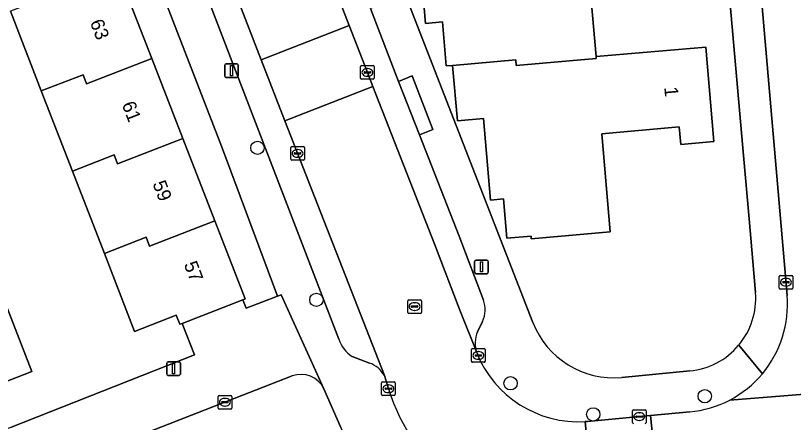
# Model space of a CAD drawing. Extents: x 162989 to 165008, y 383432 to 384338.
# Drawn here: x 164058.4 to 164115.4, y 383839.9 to 383869.7 of the extents above; entities that cross this region are included whole.
import ezdxf

# ---------------------------------------------------------------- set-up
doc = ezdxf.new("R2010")
doc.units = 0
for name, color, linetype in [('IMGEO_Boom', 7, 'Continuous'), ('IMGEO_Erf', 7, 'Continuous'), ('IMGEO_Kolk', 7, 'Continuous'), ('IMGEO_Lichtmast', 7, 'Continuous'), ('IMGEO_Muur', 7, 'Continuous'), ('IMGEO_Pand', 7, 'Continuous'), ('IMGEO_Pand_nummerreeks', 7, 'Continuous'), ('IMGEO_Parkeervlak_open', 7, 'Continuous'), ('IMGEO_Rijbaan_lokaal_open', 7, 'Continuous'), ('IMGEO_Rioolput', 7, 'Continuous'), ('IMGEO_Voetpad_open', 7, 'Continuous')]:
    doc.layers.add(name, color=color, linetype=linetype)

msp = doc.modelspace()

# ---------------------------------------------------------------- linework, layer by layer
at = {"layer": 'IMGEO_Boom'}
for centre in [(164076.118, 383860.026), (164080.438, 383848.892), (164094.666, 383842.779), (164108.904, 383841.831), (164100.73, 383840.506)]:
    msp.add_circle(centre, 0.489, dxfattribs=at)
at = {"layer": 'IMGEO_Erf'}
msp.add_lwpolyline([(164061.445, 383891.253), (164059.159, 383890.319), (164061.511, 383884.26), (164063.75, 383878.491), (164066.112, 383872.407), (164068.377, 383866.572), (164070.655, 383860.703), (164072.998, 383854.668), (164075.215, 383848.956), (164075.054, 383848.894), (164075.304, 383848.279), (164077.601, 383849.152), (164073.49, 383860.143)], close=True, dxfattribs=at)
for points in [[(164112.62, 383849.419), (164112.144, 383854.829), (164111.737, 383859.461), (164109.396, 383886.064)], [(164100.313, 383873.889), (164100.935, 383866.711), (164108.968, 383867.406), (164109.568, 383860.478), (164107.147, 383860.269), (164107.035, 383861.552), (164101.352, 383861.06), (164101.974, 383853.865), (164096.188, 383853.364), (164096.171, 383853.564), (164094.408, 383853.412), (164094.16, 383856.281), (164093.204, 383856.199), (164092.692, 383862.167), (164090.769, 383862.002), (164090.421, 383866.067), (164089.962, 383866.028), (164089.686, 383869.247), (164088.445, 383869.139), (164088.22, 383871.729)], [(164086.825, 383871.608), (164096.302, 383847.237)], [(164058.026, 383839.551), (164071.502, 383844.855), (164070.595, 383847.163), (164070.431, 383847.099), (164070.174, 383847.762), (164067.12, 383846.577), (164064.903, 383852.288), (164062.56, 383858.323), (164060.282, 383864.192), (164058.017, 383870.027)], [(164057.6, 383848.756), (164059.585, 383843.638), (164056.865, 383842.583)], [(164102.815, 383843.217), (164107.799, 383843.685)], [(164078.669, 383843.317), (164013.314, 383817.827)], [(164082.241, 383839.542), (164080.985, 383842.386)]]:
    msp.add_lwpolyline(points, dxfattribs=at)
for centre, radius, start, end in [((164107.297, 383848.999), 5.34, 319.9611, 4.5118), ((164102.221, 383849.541), 6.352, 201.2705, 275.3615), ((164107.301, 383848.996), 5.334, 275.3532, 319.9543), ((164079.319, 383841.589), 1.846, 25.5725, 110.6286)]:
    msp.add_arc(centre, radius, start, end, dxfattribs=at)
at = {"layer": 'IMGEO_Kolk'}
for p, q in [((164083.681, 383865.121), (164083.681, 383865.973)), ((164083.756, 383866.047), (164084.608, 383866.047)), ((164084.169, 383865.827), (164084.194, 383865.827)), ((164084.682, 383865.973), (164084.682, 383865.121)), ((164083.94, 383865.541), (164083.94, 383865.553)), ((164084.378, 383865.504), (164083.98, 383865.504)), ((164083.983, 383865.59), (164084.381, 383865.59)), ((164084.192, 383865.267), (164084.167, 383865.267)), ((164084.424, 383865.553), (164084.424, 383865.541)), ((164084.608, 383865.047), (164083.756, 383865.047)), ((164078.634, 383860.116), (164079.486, 383860.116)), ((164078.559, 383859.19), (164078.559, 383860.042)), ((164078.818, 383859.61), (164078.818, 383859.622)), ((164079.256, 383859.573), (164078.858, 383859.573)), ((164078.861, 383859.659), (164079.259, 383859.659)), ((164079.047, 383859.896), (164079.072, 383859.896)), ((164079.302, 383859.622), (164079.302, 383859.61)), ((164079.56, 383860.042), (164079.56, 383859.19)), ((164079.486, 383859.116), (164078.634, 383859.116)), ((164079.07, 383859.336), (164079.045, 383859.336)), ((164114.35, 383849.756), (164114.35, 383850.608)), ((164114.425, 383850.682), (164115.277, 383850.682)), ((164114.838, 383850.462), (164114.863, 383850.462)), ((164115.351, 383850.608), (164115.351, 383849.756)), ((164114.609, 383850.176), (164114.609, 383850.188)), ((164115.047, 383850.139), (164114.649, 383850.139)), ((164114.652, 383850.225), (164115.05, 383850.225)), ((164114.861, 383849.902), (164114.836, 383849.902)), ((164115.093, 383850.188), (164115.093, 383850.176)), ((164115.277, 383849.682), (164114.425, 383849.682)), ((164091.884, 383845.318), (164092.736, 383845.318)), ((164091.809, 383844.392), (164091.809, 383845.244)), ((164092.068, 383844.812), (164092.068, 383844.824)), ((164092.506, 383844.775), (164092.108, 383844.775)), ((164092.111, 383844.861), (164092.509, 383844.861)), ((164092.297, 383845.098), (164092.322, 383845.098)), ((164092.552, 383844.824), (164092.552, 383844.812)), ((164092.81, 383845.244), (164092.81, 383844.392)), ((164092.736, 383844.318), (164091.884, 383844.318)), ((164092.32, 383844.538), (164092.295, 383844.538)), ((164085.214, 383841.956), (164085.214, 383842.808)), ((164085.289, 383842.882), (164086.141, 383842.882)), ((164085.702, 383842.662), (164085.727, 383842.662)), ((164086.215, 383842.808), (164086.215, 383841.956)), ((164073.308, 383841.896), (164074.16, 383841.896)), ((164086.141, 383841.882), (164085.289, 383841.882)), ((164085.473, 383842.376), (164085.473, 383842.388)), ((164085.911, 383842.339), (164085.513, 383842.339)), ((164085.516, 383842.425), (164085.914, 383842.425)), ((164085.725, 383842.102), (164085.7, 383842.102)), ((164085.957, 383842.388), (164085.957, 383842.376)), ((164073.233, 383840.97), (164073.233, 383841.822)), ((164073.492, 383841.39), (164073.492, 383841.402)), ((164073.93, 383841.353), (164073.532, 383841.353)), ((164073.535, 383841.439), (164073.933, 383841.439)), ((164073.721, 383841.676), (164073.746, 383841.676)), ((164073.976, 383841.402), (164073.976, 383841.39)), ((164074.234, 383841.822), (164074.234, 383840.97)), ((164074.16, 383840.896), (164073.308, 383840.896)), ((164073.744, 383841.116), (164073.719, 383841.116)), ((164103.598, 383839.914), (164103.598, 383840.766)), ((164103.673, 383840.84), (164104.525, 383840.84)), ((164104.599, 383840.766), (164104.599, 383839.914)), ((164103.857, 383840.334), (164103.857, 383840.346)), ((164104.295, 383840.297), (164103.897, 383840.297)), ((164103.9, 383840.383), (164104.298, 383840.383)), ((164104.086, 383840.62), (164104.111, 383840.62)), ((164104.341, 383840.346), (164104.341, 383840.334)), ((164104.109, 383840.06), (164104.084, 383840.06))]:
    msp.add_line(p, q, dxfattribs=at)
for points in [[(164083.681, 383865.121), (164083.681, 383865.973)], [(164083.756, 383866.047), (164084.608, 383866.047)], [(164084.682, 383865.973), (164084.682, 383865.121)], [(164084.608, 383865.047), (164083.756, 383865.047)], [(164078.634, 383860.116), (164079.486, 383860.116)], [(164078.559, 383859.19), (164078.559, 383860.042)], [(164079.56, 383860.042), (164079.56, 383859.19)], [(164079.486, 383859.116), (164078.634, 383859.116)], [(164114.35, 383849.756), (164114.35, 383850.608)], [(164114.425, 383850.682), (164115.277, 383850.682)], [(164115.351, 383850.608), (164115.351, 383849.756)], [(164115.277, 383849.682), (164114.425, 383849.682)], [(164091.884, 383845.318), (164092.736, 383845.318)], [(164091.809, 383844.392), (164091.809, 383845.244)], [(164092.81, 383845.244), (164092.81, 383844.392)], [(164092.736, 383844.318), (164091.884, 383844.318)], [(164085.214, 383841.956), (164085.214, 383842.808)], [(164085.289, 383842.882), (164086.141, 383842.882)], [(164086.215, 383842.808), (164086.215, 383841.956)], [(164073.308, 383841.896), (164074.16, 383841.896)], [(164086.141, 383841.882), (164085.289, 383841.882)], [(164073.233, 383840.97), (164073.233, 383841.822)], [(164074.234, 383841.822), (164074.234, 383840.97)], [(164074.16, 383840.896), (164073.308, 383840.896)], [(164103.598, 383839.914), (164103.598, 383840.766)], [(164103.673, 383840.84), (164104.525, 383840.84)], [(164104.599, 383840.766), (164104.599, 383839.914)]]:
    msp.add_lwpolyline(points, dxfattribs=at)
for centre, radius, start, end in [((164083.758, 383865.971), 0.0765, 91.552, 178.448), ((164083.758, 383865.971), 0.0765, 91.552, 178.448), ((164084.606, 383865.971), 0.0765, 1.552, 88.448), ((164084.606, 383865.971), 0.0765, 1.552, 88.448), ((164083.98, 383865.55), 0.0403, 85.8775, 175.7526), ((164083.977, 383865.54), 0.0366, 178.938, 274.7102), ((164084.381, 383865.547), 0.043, 264.8664, 352.4533), ((164084.385, 383865.552), 0.0386, 1.7309, 96.639), ((164083.758, 383865.123), 0.0765, 181.552, 268.448), ((164083.758, 383865.123), 0.0765, 181.552, 268.448), ((164084.606, 383865.123), 0.0765, 271.552, 358.448), ((164084.606, 383865.123), 0.0765, 271.552, 358.448), ((164078.636, 383860.04), 0.0765, 91.552, 178.448), ((164078.636, 383860.04), 0.0765, 91.552, 178.448), ((164079.484, 383860.04), 0.0765, 1.552, 88.448), ((164079.484, 383860.04), 0.0765, 1.552, 88.448), ((164078.858, 383859.619), 0.0403, 85.8775, 175.7526), ((164078.855, 383859.609), 0.0366, 178.938, 274.7102), ((164079.259, 383859.616), 0.043, 264.8664, 352.4533), ((164079.263, 383859.621), 0.0386, 1.7309, 96.639), ((164078.636, 383859.192), 0.0765, 181.552, 268.448), ((164078.636, 383859.192), 0.0765, 181.552, 268.448), ((164079.484, 383859.192), 0.0765, 271.552, 358.448), ((164079.484, 383859.192), 0.0765, 271.552, 358.448), ((164114.427, 383850.606), 0.0765, 91.552, 178.448), ((164114.427, 383850.606), 0.0765, 91.552, 178.448), ((164115.275, 383850.606), 0.0765, 1.552, 88.448), ((164115.275, 383850.606), 0.0765, 1.552, 88.448), ((164114.649, 383850.185), 0.0403, 85.8775, 175.7526), ((164114.646, 383850.175), 0.0366, 178.938, 274.7102), ((164115.05, 383850.182), 0.043, 264.8664, 352.4533), ((164115.054, 383850.187), 0.0386, 1.7309, 96.639), ((164114.427, 383849.758), 0.0765, 181.552, 268.448), ((164114.427, 383849.758), 0.0765, 181.552, 268.448), ((164115.275, 383849.758), 0.0765, 271.552, 358.448), ((164115.275, 383849.758), 0.0765, 271.552, 358.448), ((164091.886, 383845.242), 0.0765, 91.552, 178.448), ((164091.886, 383845.242), 0.0765, 91.552, 178.448), ((164092.734, 383845.242), 0.0765, 1.552, 88.448), ((164092.734, 383845.242), 0.0765, 1.552, 88.448), ((164092.108, 383844.821), 0.0403, 85.8775, 175.7526), ((164092.105, 383844.811), 0.0366, 178.938, 274.7102), ((164092.509, 383844.818), 0.043, 264.8664, 352.4533), ((164092.513, 383844.823), 0.0386, 1.7309, 96.639), ((164091.886, 383844.394), 0.0765, 181.552, 268.448), ((164091.886, 383844.394), 0.0765, 181.552, 268.448), ((164092.734, 383844.394), 0.0765, 271.552, 358.448), ((164092.734, 383844.394), 0.0765, 271.552, 358.448), ((164085.291, 383842.806), 0.0765, 91.552, 178.448), ((164085.291, 383842.806), 0.0765, 91.552, 178.448), ((164086.139, 383842.806), 0.0765, 1.552, 88.448), ((164086.139, 383842.806), 0.0765, 1.552, 88.448), ((164073.31, 383841.82), 0.0765, 91.552, 178.448), ((164073.31, 383841.82), 0.0765, 91.552, 178.448), ((164074.158, 383841.82), 0.0765, 1.552, 88.448), ((164074.158, 383841.82), 0.0765, 1.552, 88.448), ((164085.291, 383841.958), 0.0765, 181.552, 268.448), ((164085.291, 383841.958), 0.0765, 181.552, 268.448), ((164085.513, 383842.385), 0.0403, 85.8775, 175.7526), ((164085.51, 383842.375), 0.0366, 178.938, 274.7102), ((164085.914, 383842.382), 0.043, 264.8664, 352.4533), ((164085.918, 383842.387), 0.0386, 1.7309, 96.639), ((164086.139, 383841.958), 0.0765, 271.552, 358.448), ((164086.139, 383841.958), 0.0765, 271.552, 358.448), ((164073.532, 383841.399), 0.0403, 85.8775, 175.7526), ((164073.529, 383841.389), 0.0366, 178.938, 274.7102), ((164073.933, 383841.396), 0.043, 264.8664, 352.4533), ((164073.937, 383841.401), 0.0386, 1.7309, 96.639), ((164073.31, 383840.972), 0.0765, 181.552, 268.448), ((164073.31, 383840.972), 0.0765, 181.552, 268.448), ((164074.158, 383840.972), 0.0765, 271.552, 358.448), ((164074.158, 383840.972), 0.0765, 271.552, 358.448), ((164103.675, 383840.764), 0.0765, 91.552, 178.448), ((164103.675, 383840.764), 0.0765, 91.552, 178.448), ((164104.523, 383840.764), 0.0765, 1.552, 88.448), ((164104.523, 383840.764), 0.0765, 1.552, 88.448), ((164103.897, 383840.343), 0.0403, 85.8775, 175.7526), ((164103.894, 383840.333), 0.0366, 178.938, 274.7102), ((164104.298, 383840.34), 0.043, 264.8664, 352.4533), ((164104.302, 383840.345), 0.0386, 1.7309, 96.639), ((164103.675, 383839.916), 0.0765, 181.552, 268.448), ((164103.675, 383839.916), 0.0765, 181.552, 268.448), ((164104.523, 383839.916), 0.0765, 271.552, 358.448), ((164104.523, 383839.916), 0.0765, 271.552, 358.448)]:
    msp.add_arc(centre, radius, start, end, dxfattribs=at)
for centre, major_axis, ratio, start_param, end_param in [((164084.168, 383865.547), (-0.387, 0.002), 0.722429, 4.712389, 7.853982), ((164084.193, 383865.547), (-0.39, 0.002), 0.717154, 1.570796, 4.712389), ((164079.046, 383859.616), (-0.387, 0.002), 0.722429, 4.712389, 7.853982), ((164079.071, 383859.616), (-0.39, 0.002), 0.717154, 1.570796, 4.712389), ((164114.837, 383850.182), (-0.387, 0.002), 0.722429, 4.712389, 7.853982), ((164114.862, 383850.182), (-0.39, 0.002), 0.717154, 1.570796, 4.712389), ((164092.296, 383844.818), (-0.387, 0.002), 0.722429, 4.712389, 7.853982), ((164092.321, 383844.818), (-0.39, 0.002), 0.717154, 1.570796, 4.712389), ((164085.701, 383842.382), (-0.387, 0.002), 0.722429, 4.712389, 7.853982), ((164085.726, 383842.382), (-0.39, 0.002), 0.717154, 1.570796, 4.712389), ((164073.72, 383841.396), (-0.387, 0.002), 0.722429, 4.712389, 7.853982), ((164073.745, 383841.396), (-0.39, 0.002), 0.717154, 1.570796, 4.712389), ((164104.085, 383840.34), (-0.387, 0.002), 0.722429, 4.712389, 7.853982), ((164104.11, 383840.34), (-0.39, 0.002), 0.717154, 1.570796, 4.712389)]:
    msp.add_ellipse(centre, major_axis=major_axis, ratio=ratio, start_param=start_param, end_param=end_param, dxfattribs=at)
at = {"layer": 'IMGEO_Lichtmast'}
for p, q in [((164073.72, 383865.276), (164073.72, 383866.076)), ((164073.72, 383866.076), (164073.72, 383865.276)), ((164073.82, 383866.176), (164074.61, 383866.176)), ((164074.61, 383866.176), (164073.82, 383866.176)), ((164074.71, 383866.076), (164074.71, 383865.276)), ((164074.71, 383865.276), (164074.71, 383866.076)), ((164074.61, 383865.176), (164073.82, 383865.176)), ((164073.82, 383865.176), (164074.61, 383865.176)), ((164092.037, 383850.909), (164092.037, 383851.709)), ((164092.037, 383851.709), (164092.037, 383850.909)), ((164092.137, 383851.809), (164092.927, 383851.809)), ((164092.927, 383851.809), (164092.137, 383851.809)), ((164093.027, 383851.709), (164093.027, 383850.909)), ((164093.027, 383850.909), (164093.027, 383851.709)), ((164092.927, 383850.809), (164092.137, 383850.809)), ((164092.137, 383850.809), (164092.927, 383850.809)), ((164069.483, 383843.459), (164069.483, 383844.259)), ((164069.483, 383844.259), (164069.483, 383843.459)), ((164069.583, 383844.359), (164070.373, 383844.359)), ((164070.373, 383844.359), (164069.583, 383844.359)), ((164070.473, 383844.259), (164070.473, 383843.459)), ((164070.473, 383843.459), (164070.473, 383844.259)), ((164070.373, 383843.359), (164069.583, 383843.359)), ((164069.583, 383843.359), (164070.373, 383843.359))]:
    msp.add_line(p, q, dxfattribs=at)
for points in [[(164074.14, 383866.051), (164074.29, 383866.051), (164074.29, 383865.301), (164074.14, 383865.301), (164074.14, 383866.051)], [(164092.457, 383851.684), (164092.607, 383851.684), (164092.607, 383850.934), (164092.457, 383850.934), (164092.457, 383851.684)], [(164069.903, 383844.234), (164070.053, 383844.234), (164070.053, 383843.484), (164069.903, 383843.484), (164069.903, 383844.234)]]:
    msp.add_lwpolyline(points, dxfattribs=at)
for centre, start, end in [((164073.82, 383866.076), 90, 180), ((164073.82, 383866.076), 90, 180), ((164074.61, 383866.076), 0, 90), ((164074.61, 383866.076), 360, 90), ((164073.82, 383865.276), 180, 270), ((164073.82, 383865.276), 180, 270), ((164074.61, 383865.276), 270, 0), ((164074.61, 383865.276), 270, 0), ((164092.137, 383851.709), 90, 180), ((164092.137, 383851.709), 90, 180), ((164092.927, 383851.709), 0, 90), ((164092.927, 383851.709), 360, 90), ((164092.137, 383850.909), 180, 270), ((164092.137, 383850.909), 180, 270), ((164092.927, 383850.909), 270, 0), ((164092.927, 383850.909), 270, 0), ((164069.583, 383844.259), 90, 180), ((164069.583, 383844.259), 90, 180), ((164070.373, 383844.259), 0, 90), ((164070.373, 383844.259), 360, 90), ((164069.583, 383843.459), 180, 270), ((164069.583, 383843.459), 180, 270), ((164070.373, 383843.459), 270, 0), ((164070.373, 383843.459), 270, 0)]:
    msp.add_arc(centre, 0.1, start, end, dxfattribs=at)
at = {"layer": 'IMGEO_Muur'}
msp.add_lwpolyline([(164111.737, 383859.461), (164112.144, 383854.829)], dxfattribs=at)
at = {"layer": 'IMGEO_Pand'}
for points in [[(164100.935, 383866.711), (164100.313, 383873.889), (164105.963, 383874.378), (164106.09, 383872.917), (164108.486, 383873.124), (164107.869, 383880.251), (164101.925, 383879.736), (164101.938, 383879.586), (164096.275, 383879.095), (164093.974, 383878.896), (164094.549, 383872.274), (164088.22, 383871.729), (164088.445, 383869.139), (164089.686, 383869.247), (164089.962, 383866.028), (164090.421, 383866.067), (164095.053, 383866.468), (164095.089, 383866.053), (164100.948, 383866.56)], [(164068.377, 383866.572), (164066.112, 383872.407), (164061.328, 383870.552), (164061.073, 383871.212), (164058.017, 383870.027), (164060.282, 383864.192), (164063.337, 383865.377), (164063.592, 383864.717)], [(164100.935, 383866.711), (164100.948, 383866.56), (164095.089, 383866.053), (164095.053, 383866.468), (164090.421, 383866.067), (164090.769, 383862.002), (164092.692, 383862.167), (164093.204, 383856.199), (164094.16, 383856.281), (164094.408, 383853.412), (164096.171, 383853.564), (164096.188, 383853.364), (164101.974, 383853.865), (164101.352, 383861.06), (164107.035, 383861.552), (164107.147, 383860.269), (164109.568, 383860.478), (164108.968, 383867.406)], [(164068.377, 383866.572), (164063.592, 383864.717), (164063.337, 383865.377), (164060.282, 383864.192), (164062.56, 383858.323), (164065.615, 383859.508), (164065.87, 383858.848), (164070.655, 383860.703)], [(164072.998, 383854.668), (164070.655, 383860.703), (164065.87, 383858.848), (164065.615, 383859.508), (164062.56, 383858.323), (164064.903, 383852.288), (164067.957, 383853.473), (164068.212, 383852.813)], [(164072.998, 383854.668), (164068.212, 383852.813), (164067.957, 383853.473), (164064.903, 383852.288), (164067.12, 383846.577), (164070.174, 383847.762), (164070.431, 383847.099), (164070.595, 383847.163), (164075.054, 383848.894), (164075.215, 383848.956)], [(164054.902, 383847.71), (164056.865, 383842.583), (164059.585, 383843.638), (164057.6, 383848.756)]]:
    msp.add_lwpolyline(points, close=True, dxfattribs=at)
at = {"layer": 'IMGEO_Parkeervlak_open'}
for points in [[(164063.223, 383919.745), (164069.372, 383903.765), (164076.778, 383884.622), (164082.85, 383868.975)], [(164085.42, 383843.356), (164078.129, 383861.994), (164076.398, 383866.47), (164065.186, 383895.454)], [(164064.538, 383891.614), (164082.085, 383846.003)], [(164086.463, 383864.889), (164084.413, 383870.236)], [(164082.85, 383868.975), (164084.181, 383865.546), (164084.585, 383864.511)], [(164087.999, 383860.98), (164086.463, 383864.889)], [(164084.585, 383864.511), (164089.109, 383852.91), (164090.94, 383848.145), (164092.19, 383845.026)], [(164092.683, 383848.872), (164090.893, 383853.561), (164087.999, 383860.98)], [(164092.246, 383846.557), (164092.616, 383847.305)], [(164083.065, 383844.754), (164084.334, 383844.266)]]:
    msp.add_lwpolyline(points, dxfattribs=at)
for centre, radius, start, end in [((164090.753, 383848.17), 2.054, 335.1015, 20.0019), ((164094.152, 383845.721), 2.081, 156.3083, 199.5022), ((164084.27, 383846.708), 2.296, 197.8886, 238.3488), ((164083.581, 383842.264), 2.139, 30.7, 69.3782)]:
    msp.add_arc(centre, radius, start, end, dxfattribs=at)
at = {"layer": 'IMGEO_Rijbaan_lokaal_open'}
for points in [[(164063.129, 383919.991), (164062.998, 383920.317), (164056.477, 383917.792), (164056.845, 383916.851), (164065.186, 383895.454), (164076.398, 383866.47), (164082.85, 383868.975), (164076.778, 383884.622), (164069.372, 383903.765), (164063.223, 383919.745)], [(164116.584, 383912.426), (164109.534, 383911.526), (164114.934, 383849.22)], [(164090.94, 383848.145), (164089.109, 383852.91), (164084.585, 383864.511), (164078.129, 383861.994), (164085.42, 383843.356), (164085.716, 383842.382)], [(164092.19, 383845.026), (164090.94, 383848.145)], [(164127.779, 383842.916), (164110.738, 383841.556)], [(164110.738, 383841.556), (164127.779, 383842.916)], [(164107.798, 383840.684), (164104.917, 383840.416), (164105.622, 383833.417), (164144.669, 383836.867), (164144.747, 383836.874), (164167.848, 383838.9), (164168.088, 383838.921), (164200.814, 383841.74)], [(164100.806, 383832.913), (164100.137, 383839.975)]]:
    msp.add_lwpolyline(points, dxfattribs=at)
for points in [[(164082.85, 383868.975), (164076.398, 383866.47), (164078.129, 383861.994), (164084.585, 383864.511), (164084.181, 383865.546)], [(164104.917, 383840.416), (164100.308, 383839.987), (164100.137, 383839.975), (164100.806, 383832.913), (164103.052, 383833.19), (164103.903, 383833.265), (164105.622, 383833.417)]]:
    msp.add_lwpolyline(points, close=True, dxfattribs=at)
for centre, radius, start, end in [((164107.067, 383848.547), 7.896, 320.0974, 4.8877), ((164099.649, 383847.984), 8.024, 201.6329, 273.4882), ((164107.059, 383848.554), 7.906, 297.729, 320.0926), ((164099.3, 383846.632), 14.233, 197.3719, 232.9842), ((164107.065, 383848.547), 7.897, 275.3246, 297.716)]:
    msp.add_arc(centre, radius, start, end, dxfattribs=at)
at = {"layer": 'IMGEO_Rioolput'}
for p, q in [((164087.135, 383847.976), (164087.135, 383848.828)), ((164087.21, 383848.902), (164088.062, 383848.902)), ((164088.136, 383848.828), (164088.136, 383847.976)), ((164087.394, 383848.396), (164087.394, 383848.408)), ((164087.832, 383848.359), (164087.434, 383848.359)), ((164087.437, 383848.445), (164087.835, 383848.445)), ((164087.623, 383848.682), (164087.648, 383848.682)), ((164087.878, 383848.408), (164087.878, 383848.396)), ((164088.062, 383847.902), (164087.21, 383847.902)), ((164087.646, 383848.122), (164087.621, 383848.122))]:
    msp.add_line(p, q, dxfattribs=at)
for points in [[(164087.135, 383847.976), (164087.135, 383848.828)], [(164087.21, 383848.902), (164088.062, 383848.902)], [(164088.136, 383848.828), (164088.136, 383847.976)], [(164088.062, 383847.902), (164087.21, 383847.902)]]:
    msp.add_lwpolyline(points, dxfattribs=at)
for centre, radius, start, end in [((164087.212, 383848.826), 0.0765, 91.552, 178.448), ((164087.212, 383848.826), 0.0765, 91.552, 178.448), ((164088.06, 383848.826), 0.0765, 1.552, 88.448), ((164088.06, 383848.826), 0.0765, 1.552, 88.448), ((164087.434, 383848.405), 0.0403, 85.8775, 175.7526), ((164087.431, 383848.395), 0.0366, 178.938, 274.7102), ((164087.835, 383848.402), 0.043, 264.8664, 352.4533), ((164087.839, 383848.407), 0.0386, 1.7309, 96.639), ((164087.212, 383847.978), 0.0765, 181.552, 268.448), ((164087.212, 383847.978), 0.0765, 181.552, 268.448), ((164088.06, 383847.978), 0.0765, 271.552, 358.448), ((164088.06, 383847.978), 0.0765, 271.552, 358.448)]:
    msp.add_arc(centre, radius, start, end, dxfattribs=at)
for centre, major_axis, ratio, start_param, end_param in [((164087.622, 383848.402), (-0.387, 0.002), 0.722429, 4.712389, 7.853982), ((164087.647, 383848.402), (-0.39, 0.002), 0.717154, 1.570796, 4.712389)]:
    msp.add_ellipse(centre, major_axis=major_axis, ratio=ratio, start_param=start_param, end_param=end_param, dxfattribs=at)
at = {"layer": 'IMGEO_Voetpad_open'}
for points in [[(164096.302, 383847.237), (164086.825, 383871.608), (164081.924, 383884.265), (164077.431, 383895.396), (164073.671, 383905.271), (164068.286, 383919.487), (164063.652, 383926.765)], [(164066.163, 383917.327), (164068.074, 383912.41), (164068.528, 383912.575), (164069.89, 383909.072), (164069.442, 383908.881), (164071.143, 383904.452), (164078.565, 383885.251), (164081.34, 383878.155), (164082.39, 383878.515), (164085.436, 383870.633), (164084.413, 383870.236), (164086.463, 383864.889), (164087.447, 383865.287), (164088.972, 383861.361), (164087.999, 383860.98), (164090.893, 383853.561), (164092.683, 383848.872)], [(164109.534, 383911.526), (164107.226, 383911.466), (164107.679, 383905.889), (164108.293, 383898.797), (164108.786, 383893.115), (164109.396, 383886.064), (164111.737, 383859.461), (164112.144, 383854.829), (164112.62, 383849.419)], [(164114.934, 383849.22), (164109.534, 383911.526)], [(164057.713, 383900.477), (164061.445, 383891.253), (164073.49, 383860.143), (164077.601, 383849.152), (164077.857, 383849.249), (164080.985, 383842.386), (164082.241, 383839.542), (164084.092, 383834.782), (164083.127, 383834.407), (164084.4, 383831.132), (164096.82, 383826.766), (164095.81, 383832.544)], [(164082.085, 383846.003), (164064.538, 383891.614)], [(164080.985, 383842.386), (164077.857, 383849.249), (164077.601, 383849.152), (164075.304, 383848.279), (164075.054, 383848.894), (164070.595, 383847.163), (164071.502, 383844.855), (164058.026, 383839.551), (164056.539, 383838.966), (164028.634, 383827.983), (164011.927, 383821.53), (164013.314, 383817.827), (164078.669, 383843.317)], [(164092.616, 383847.305), (164092.246, 383846.557)], [(164111.385, 383845.564), (164113.124, 383843.482)], [(164113.124, 383843.482), (164111.385, 383845.564)], [(164084.334, 383844.266), (164083.065, 383844.754)], [(164107.799, 383843.685), (164102.815, 383843.217)], [(164085.716, 383842.382), (164085.42, 383843.356)], [(164100.137, 383839.975), (164100.308, 383839.987), (164104.917, 383840.416), (164107.798, 383840.684)]]:
    msp.add_lwpolyline(points, dxfattribs=at)
msp.add_lwpolyline([(164086.463, 383864.889), (164087.999, 383860.98), (164088.972, 383861.361), (164087.447, 383865.287)], close=True, dxfattribs=at)
for centre, radius, start, end in [((164107.297, 383848.999), 5.34, 319.9611, 4.5118), ((164090.753, 383848.17), 2.054, 335.1015, 20.0019), ((164107.067, 383848.547), 7.896, 320.0974, 4.8877), ((164102.221, 383849.541), 6.352, 201.2705, 275.3615), ((164094.152, 383845.721), 2.081, 156.3083, 199.5022), ((164084.27, 383846.708), 2.296, 197.8886, 238.3488), ((164107.301, 383848.996), 5.334, 275.3532, 319.9543), ((164099.649, 383847.984), 8.024, 201.6329, 273.4882), ((164083.581, 383842.264), 2.139, 30.7, 69.3782), ((164079.319, 383841.589), 1.846, 25.5725, 110.6286), ((164107.059, 383848.554), 7.906, 297.729, 320.0926), ((164099.3, 383846.632), 14.233, 197.3719, 232.9842), ((164107.065, 383848.547), 7.897, 275.3246, 297.716)]:
    msp.add_arc(centre, radius, start, end, dxfattribs=at)

# ---------------------------------------------------------------- texts
at = {"layer": 'IMGEO_Pand_nummerreeks'}
for s, rotation, p in [('63', 291.2149, (164063.83, 383869.22)), ('1', 274.9498, (164105.931, 383864.462)), ('61', 291.2149, (164066.164, 383863.206)), ('59', 291.2149, (164068.417, 383857.402)), ('57', 291.2164, (164070.711, 383851.493))]:
    msp.add_text(s, height=1, rotation=rotation, dxfattribs=at).set_placement(p)

doc.saveas('drawing.dxf')
